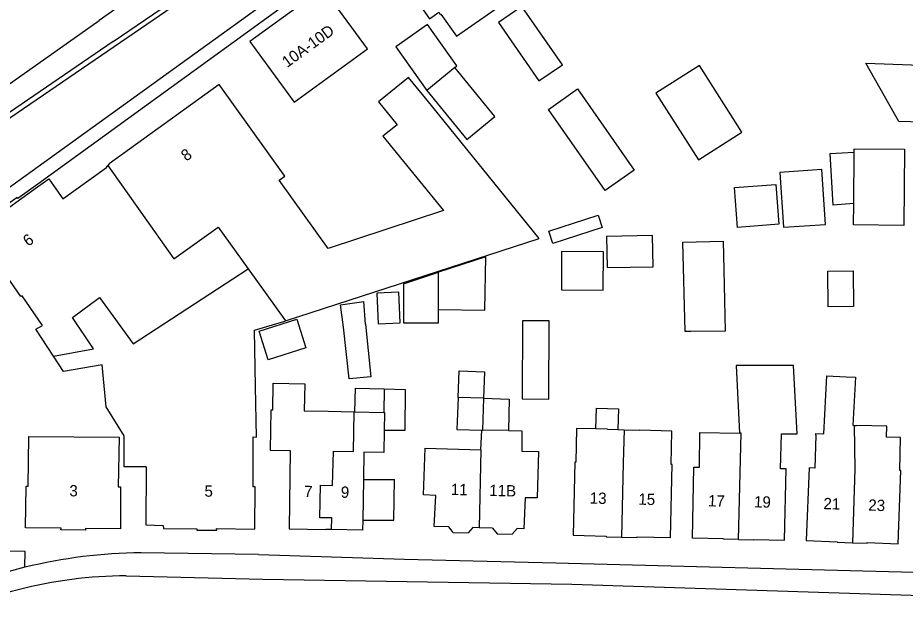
# Model space of a CAD drawing. Extents: x 194485 to 197793, y 468269 to 470822.
# Drawn here: x 194997.9 to 195092.1, y 470211.6 to 470276.1 of the extents above; entities that cross this region are included whole.
import ezdxf

# ---------------------------------------------------------------- set-up
doc = ezdxf.new("R2010")
doc.units = 0
for name, color, linetype in [('BGT grensvlak gebouwinstallatie plus 1', 7, 'Continuous'), ('BGT grensvlak overig bouwwerk uitbreiding populatie', 7, 'Continuous'), ('BGT grensvlak pand op maaiveld', 7, 'Continuous'), ('BGT grensvlak pand op maaiveld LR', 7, 'Continuous'), ('BGT grensvlak wegdeel', 7, 'Continuous'), ('BGT tekst huisnummerreeks', 7, 'Continuous')]:
    doc.layers.add(name, color=color, linetype=linetype)

msp = doc.modelspace()

# ---------------------------------------------------------------- linework, layer by layer
at = {"layer": 'BGT grensvlak gebouwinstallatie plus 1'}
for p, q in [((195084.162, 470261.652), (195086.71, 470261.8)), ((195084.48, 470256.19), (195084.162, 470261.652)), ((195086.658, 470256.355), (195084.48, 470256.19)), ((195054.284, 470253.418), (195059.499, 470255.122)), ((195059.499, 470255.122), (195059.931, 470253.8)), ((195054.717, 470252.096), (195054.284, 470253.418)), ((195059.931, 470253.8), (195054.717, 470252.096)), ((195038.841, 470247.826), (195042.564, 470249.079)), ((195042.564, 470245.089), (195042.564, 470249.079)), ((195042.564, 470245.089), (195047.472, 470245.017)), ((195036.782, 470236.682), (195039.028, 470236.614)), ((195039.028, 470236.614), (195039, 470232.257)), ((195039, 470232.257), (195036.803, 470232.264)), ((195034.584, 470227.047), (195037.888, 470227.047)), ((195037.812, 470222.75), (195037.888, 470227.047)), ((195034.508, 470222.75), (195037.812, 470222.75))]:
    msp.add_line(p, q, dxfattribs=at)
for points in [[(195044.303, 470270.767), (195044.521, 470270.945), (195041.395, 470275.364), (195038.036, 470272.988), (195041.328, 470268.335)], [(195057.327, 470268.504), (195063.354, 470259.901), (195060.255, 470257.731), (195054.228, 470266.333), (195057.327, 470268.504)], [(195047.472, 470245.017), (195047.57, 470250.701), (195042.564, 470249.079)], [(195038.841, 470247.826), (195038.841, 470243.698), (195042.564, 470243.698), (195042.564, 470245.089)], [(195059.26, 470232.422), (195059.323, 470234.633), (195061.669, 470234.566), (195061.606, 470232.356)]]:
    msp.add_lwpolyline(points, dxfattribs=at)
at = {"layer": 'BGT grensvlak overig bouwwerk uitbreiding populatie'}
for p, q in [((195083.905, 470249.175), (195086.592, 470249.193)), ((195083.929, 470245.401), (195083.905, 470249.175)), ((195086.592, 470249.193), (195086.616, 470245.419)), ((195038.346, 470246.949), (195035.999, 470246.832)), ((195035.999, 470246.832), (195036.148, 470243.585)), ((195038.495, 470243.702), (195038.346, 470246.949)), ((195086.616, 470245.419), (195083.929, 470245.401)), ((195023.518, 470242.798), (195027.515, 470244.07)), ((195027.515, 470244.07), (195028.484, 470241.025)), ((195036.148, 470243.585), (195038.495, 470243.702)), ((195024.487, 470239.753), (195023.518, 470242.798)), ((195028.484, 470241.025), (195024.487, 470239.753)), ((195044.639, 470235.753), (195044.742, 470238.604)), ((195044.742, 470238.604), (195047.448, 470238.495)), ((195047.448, 470238.495), (195047.348, 470235.675))]:
    msp.add_line(p, q, dxfattribs=at)
at = {"layer": 'BGT grensvlak pand op maaiveld'}
for p, q in [((195044.303, 470270.767), (195041.328, 470268.335)), ((195041.328, 470268.335), (195045.573, 470263.143)), ((195086.658, 470256.355), (195086.71, 470261.8)), ((195007.298, 470260.174), (195007.458, 470260.394)), ((195073.983, 470258.035), (195078.382, 470258.374)), ((195074.308, 470253.818), (195073.983, 470258.035)), ((195078.382, 470258.374), (195078.707, 470254.157)), ((195086.636, 470254.075), (195086.658, 470256.355)), ((195078.707, 470254.157), (195074.308, 470253.818)), ((195072.855, 470249.318), (195073.014, 470242.798)), ((195034.798, 470243.552), (195034.616, 470245.938)), ((195026.236, 470243.876), (195026.313, 470243.901)), ((195073.014, 470242.798), (195069.339, 470242.777)), ((195083.804, 470238.066), (195085.86, 470237.969)), ((195036.782, 470236.682), (195036.737, 470234.173)), ((195047.348, 470235.675), (195044.639, 470235.753)), ((195028.291, 470234.357), (195030.832, 470234.302)), ((195030.832, 470234.302), (195033.605, 470234.241)), ((195033.605, 470234.241), (195033.678, 470234.24)), ((195036.837, 470234.171), (195036.737, 470234.173)), ((195036.837, 470234.171), (195036.803, 470232.264)), ((195047.068, 470230.204), (195047.144, 470232.311)), ((195049.99, 470232.25), (195051.405, 470232.223)), ((195051.405, 470232.223), (195051.393, 470230.081)), ((195060.509, 470232.387), (195059.26, 470232.422)), ((195060.509, 470232.387), (195061.606, 470232.356)), ((195061.606, 470232.356), (195062.263, 470232.337)), ((195062.263, 470232.337), (195063.948, 470232.288)), ((195086.549, 470232.808), (195086.688, 470232.804)), ((195086.688, 470232.804), (195086.939, 470232.797)), ((195082.633, 470231.778), (195082.637, 470231.93)), ((195034.584, 470227.047), (195034.508, 470222.75)), ((195044.125, 470221.445), (195043.666, 470222.02)), ((195046.206, 470221.958), (195045.719, 470221.406)), ((195046.865, 470221.942), (195046.206, 470221.958)), ((195048.31, 470221.906), (195046.865, 470221.942)), ((195048.31, 470221.906), (195048.801, 470221.291)), ((195050.916, 470221.842), (195050.395, 470221.252)), ((195031.202, 470221.742), (195030.595, 470221.754)), ((195044.125, 470221.445), (195045.719, 470221.406)), ((195048.801, 470221.291), (195050.395, 470221.252))]:
    msp.add_line(p, q, dxfattribs=at)
for points in [[(195038.206, 470282.979), (195040.483, 470279.685), (195039.496, 470279.002), (195041.599, 470275.959), (195042.587, 470276.641), (195042.752, 470276.402), (195042.809, 470276.443), (195044.461, 470274.121), (195049.342, 470277.51), (195047.716, 470279.851), (195047.774, 470279.891), (195043.24, 470286.427), (195038.206, 470282.979)], [(195022.538, 470273.537), (195027.249, 470267.11), (195035.014, 470272.759), (195030.307, 470279.188), (195022.538, 470273.537)], [(195051.41, 470277.266), (195048.924, 470275.552), (195053.218, 470269.366), (195055.716, 470271.064), (195051.41, 470277.266)], [(195065.647, 470268.052), (195070.154, 470260.977), (195074.772, 470263.92), (195070.265, 470270.995), (195065.647, 470268.052)], [(195096.449, 470264.899), (195091.441, 470265.047), (195087.958, 470271.234), (195096.684, 470270.927), (195096.449, 470264.899)], [(195045.573, 470263.143), (195048.548, 470265.575), (195044.303, 470270.767)], [(195038.16, 470264.715), (195036.665, 470263.506), (195043.077, 470255.625), (195030.84, 470251.583), (195025.653, 470258.835), (195026.238, 470259.24), (195019.271, 470268.968), (195007.586, 470260.571), (195007.458, 470260.394)], [(195041.358, 470267.302), (195039.391, 470269.734), (195036.193, 470267.148), (195038.16, 470264.715)], [(195026.313, 470243.901), (195053.234, 470252.62), (195041.358, 470267.302)], [(195086.71, 470261.8), (195086.713, 470262.161), (195092.048, 470262.11), (195091.971, 470254.024), (195086.636, 470254.075)], [(195000.501, 470243.392), (194998.347, 470246.56), (194998.22, 470246.483), (194996.028, 470249.664), (194995.85, 470249.549), (194995.536, 470250), (194993.293, 470253.296), (194999.96, 470258.132), (195001.173, 470258.964), (195002.658, 470256.835), (195007.298, 470260.174)], [(195079.209, 470253.829), (195083.655, 470254.133), (195083.256, 470259.96), (195078.81, 470259.656), (195079.209, 470253.829)], [(195060.41, 470252.862), (195060.479, 470249.544), (195065.35, 470249.645), (195065.282, 470252.963), (195060.41, 470252.862)], [(195069.339, 470242.777), (195068.758, 470242.763), (195068.503, 470252.257), (195072.777, 470252.343), (195072.855, 470249.318)], [(195055.614, 470247.193), (195060.048, 470247.166), (195060.073, 470251.229), (195055.639, 470251.256), (195055.614, 470247.193)], [(195032.458, 470243.21), (195032.149, 470245.588), (195034.616, 470245.938)], [(195011.523, 470228.404), (195011.492, 470222.247), (195013.324, 470222.194), (195013.339, 470221.876), (195016.901, 470221.819), (195016.889, 470221.692), (195019.014, 470221.678), (195019, 470221.843), (195023.046, 470221.789), (195023.073, 470226.279), (195022.87, 470226.266), (195022.867, 470231.57), (195023.219, 470231.562), (195023.129, 470236.917), (195023.027, 470242.895), (195026.236, 470243.876)], [(195034.798, 470243.552), (195035.366, 470237.961), (195033.077, 470237.726), (195032.458, 470243.21)], [(195054.279, 470235.6), (195054.308, 470243.898), (195051.477, 470243.908), (195051.447, 470235.61), (195054.279, 470235.6)], [(195001.673, 470240.135), (194999.802, 470243.002), (195000.501, 470243.392)], [(195011.523, 470228.404), (195009.18, 470228.409), (195009.187, 470231.692), (195007.265, 470234.754), (195006.859, 470239.216), (195002.729, 470238.517), (195001.673, 470240.135)], [(195074.432, 470220.675), (195076.042, 470220.639), (195076.044, 470220.699), (195079.313, 470220.627), (195079.48, 470228.175), (195078.881, 470228.188), (195078.982, 470231.897), (195080.662, 470231.911), (195080.267, 470239.17), (195074.16, 470239.165), (195074.535, 470231.965)], [(195082.637, 470231.93), (195083.478, 470231.902), (195083.804, 470238.066)], [(195085.86, 470237.969), (195086.854, 470237.925), (195086.549, 470232.808)], [(195024.96, 470234.43), (195025.013, 470237.289), (195028.354, 470237.217), (195028.291, 470234.357)], [(195033.678, 470234.24), (195033.732, 470236.749), (195036.782, 470236.682)], [(195044.639, 470235.753), (195044.496, 470232.368), (195047.144, 470232.311)], [(195047.348, 470235.675), (195050.057, 470235.597), (195049.99, 470232.25)], [(195024.96, 470234.43), (195024.77, 470234.433), (195024.691, 470230.165), (195026.811, 470230.146), (195026.702, 470221.827), (195030.595, 470221.754)], [(195036.803, 470232.264), (195036.762, 470229.931), (195034.636, 470229.971), (195034.584, 470227.047)], [(195059.26, 470232.422), (195057.231, 470232.48), (195057.151, 470228.913), (195057.041, 470228.916), (195056.846, 470221.138), (195060.376, 470221.059), (195060.374, 470220.989), (195062.008, 470220.953)], [(195062.008, 470220.953), (195063.643, 470220.916), (195063.645, 470220.986), (195067.184, 470220.906), (195067.365, 470228.664), (195067.255, 470228.666), (195067.347, 470232.191), (195063.948, 470232.288)], [(195090.15, 470231.56), (195090.18, 470232.706), (195086.939, 470232.797)], [(195002.474, 470221.905), (194998.708, 470221.923), (194998.773, 470226.362), (194998.989, 470226.338), (194999.05, 470231.617), (195008.643, 470231.568), (195008.557, 470226.289), (195008.773, 470226.277), (195008.784, 470221.812), (195005.082, 470221.856), (195005.07, 470221.69), (195002.462, 470221.714), (195002.474, 470221.905)], [(195074.432, 470220.675), (195072.823, 470220.711), (195072.824, 470220.771), (195069.545, 470220.844), (195069.667, 470228.383), (195070.267, 470228.373), (195070.316, 470232.033), (195074.535, 470231.965)], [(195082.633, 470231.778), (195082.536, 470228.275), (195081.93, 470228.292), (195081.618, 470220.569), (195084.904, 470220.461), (195084.902, 470220.401), (195086.525, 470220.347)], [(195086.525, 470220.347), (195088.088, 470220.296), (195088.09, 470220.356), (195091.386, 470220.247), (195091.643, 470228.025), (195091.534, 470228.028), (195091.63, 470231.51), (195090.15, 470231.56)], [(195043.666, 470222.02), (195042.117, 470222.058), (195042.274, 470225.367), (195040.973, 470225.423), (195041.132, 470230.374), (195047.068, 470230.204)], [(195051.393, 470230.081), (195053.178, 470230.03), (195053.031, 470225.13), (195051.757, 470225.122), (195051.613, 470221.825), (195050.916, 470221.842)], [(195034.508, 470222.75), (195034.489, 470221.68), (195031.202, 470221.742)]]:
    msp.add_lwpolyline(points, dxfattribs=at)
at = {"layer": 'BGT grensvlak pand op maaiveld LR'}
for p, q in [((195022.331, 470249.433), (195026.313, 470243.901)), ((195047.348, 470235.675), (195047.243, 470232.309)), ((195033.678, 470234.24), (195036.737, 470234.173)), ((195047.144, 470232.311), (195047.243, 470232.309)), ((195049.99, 470232.25), (195047.243, 470232.309)), ((195062.263, 470232.337), (195062.184, 470228.822)), ((195086.688, 470232.804), (195086.787, 470228.158)), ((195047.068, 470230.204), (195046.865, 470221.942)), ((195062.184, 470228.822), (195062.008, 470220.953)), ((195086.787, 470228.158), (195086.525, 470220.347))]:
    msp.add_line(p, q, dxfattribs=at)
for points in [[(195007.458, 470260.394), (195014.456, 470250.489), (195019.158, 470253.841), (195022.331, 470249.433)], [(195001.673, 470240.135), (195005.94, 470240.93), (195003.702, 470244.245), (195006.557, 470246.373), (195010.122, 470241.473), (195022.331, 470249.433)], [(195031.202, 470221.742), (195031.231, 470222.978), (195029.955, 470223.008), (195030.036, 470226.469), (195031.311, 470226.439), (195031.396, 470230.079), (195033.539, 470230.029), (195033.605, 470234.241)], [(195074.432, 470220.675), (195074.685, 470231.963), (195074.535, 470231.965)]]:
    msp.add_lwpolyline(points, dxfattribs=at)
at = {"layer": 'BGT grensvlak wegdeel'}
for p, q in [((195013.574, 470280.762), (195006.512, 470275.775)), ((195008.028, 470273.557), (195016.123, 470279.086)), ((195023.787, 470277.362), (194992.13, 470254.557)), ((194998.647, 470217.74), (194998.671, 470219.4)), ((195023.43, 470219.099), (195010.989, 470219.28))]:
    msp.add_line(p, q, dxfattribs=at)
for points in [[(195030.767, 470280.719), (195000, 470258.402), (194997.891, 470256.888)], [(195016.389, 470278.662), (194988.82, 470259.831), (194988.779, 470259.888)], [(194986.852, 470261.89), (195000, 470271.176), (195006.512, 470275.775)], [(195008.028, 470273.557), (194988.527, 470260.237), (194988.779, 470259.888)], [(194997.891, 470256.888), (194997.821, 470256.988), (194996.566, 470256.116), (194996.649, 470255.997)], [(195023.43, 470219.099), (195038.961, 470218.596), (195055.019, 470218.224), (195093.086, 470217.222), (195117.607, 470216.217), (195129.567, 470215.513), (195146.802, 470213.9), (195156.185, 470212.928), (195163.328, 470212.171), (195163.994, 470219.016), (195185.977, 470228.165)], [(194998.671, 470219.4), (194994.064, 470219.442), (194986.516, 470219.53)], [(195009.399, 470216.841), (195023.919, 470216.482), (195056.711, 470215.952)], [(195056.711, 470215.952), (195103.659, 470214.441), (195127.894, 470213.219), (195139.968, 470212.366), (195151.904, 470211.321), (195163.967, 470210.08), (195180.735, 470208.234)]]:
    msp.add_lwpolyline(points, dxfattribs=at)
for centre, radius, start, end in [((195011.352, 470166.143), 53.138, 90.39159, 103.8333), ((195011.32, 470166.232), 53.045, 103.82254, 110.76959), ((195009.768, 470168.653), 48.19, 90.43857, 118.02459)]:
    msp.add_arc(centre, radius, start, end, dxfattribs=at)

# ---------------------------------------------------------------- texts
at = {"layer": 'BGT tekst huisnummerreeks'}
for s, rotation, p in [('10A-10D', 36, (195026.488, 470270.725)), ('8', 35.7, (195015.765, 470260.783)), ('6', 36, (194998.981, 470251.739)), ('11', 358.6, (195043.859, 470225.417)), ('11B', 358.6, (195047.939, 470225.316)), ('3', 359.4, (195003.356, 470225.272)), ('5', 359.5, (195017.703, 470225.237)), ('7', 358.9, (195028.284, 470225.198)), ('9', 358.9, (195032.178, 470225.124)), ('13', 358.7, (195058.611, 470224.499)), ('15', 358.7, (195063.775, 470224.384)), ('17', 358.7, (195071.171, 470224.209)), ('19', 358.7, (195076.054, 470224.1)), ('21', 358.1, (195083.418, 470223.917)), ('23', 358.1, (195088.186, 470223.757))]:
    msp.add_text(s, height=1.2, rotation=rotation, dxfattribs=at).set_placement(p)

doc.saveas('drawing.dxf')
